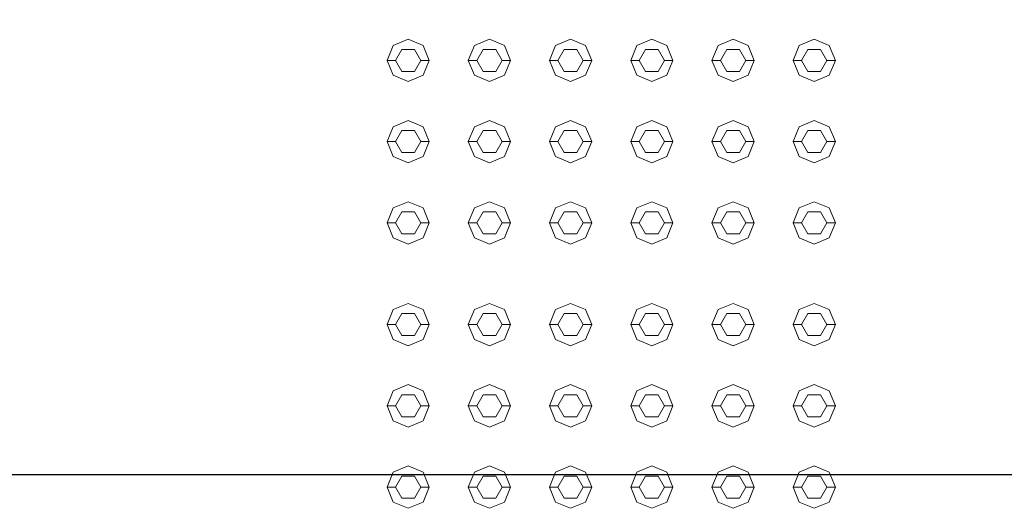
# Model space of a CAD drawing. Header units: millimetres. Extents: x -261 to 187, y -214 to 106.
# Tile 532 of 656: x -211.867 to -211.284, y 3.216 to 3.505. Entities that reach past the tile are written whole.
import ezdxf

# ---------------------------------------------------------------- set-up
doc = ezdxf.new("R2010")
doc.units = ezdxf.units.MM
doc.header["$LTSCALE"] = 0.005
doc.header["$MEASUREMENT"] = 0
doc.layers.add('DI-Detalhes', color=1, linetype='Continuous', lineweight=30)
doc.layers.add('IFC-Elemento construtivo genérico-Contorno', color=9, linetype='Continuous', lineweight=5)

msp = doc.modelspace()

# ---------------------------------------------------------------- linework, layer by layer
at = {"layer": 'DI-Detalhes'}
msp.add_lwpolyline([(-212.44993, 3.23548), (-210.58698, 3.23548), (-210.58698, 5.67625), (-212.44993, 5.67625), (-212.44993, 3.23548)], dxfattribs=at)
at = {"layer": 'IFC-Elemento construtivo genérico-Contorno', "lineweight": 5}
for p, q in [((-211.64575, 3.48936), (-211.63689, 3.49303)), ((-211.63689, 3.49303), (-211.62803, 3.48936)), ((-211.59765, 3.48936), (-211.5888, 3.49303)), ((-211.5888, 3.49303), (-211.57994, 3.48936)), ((-211.54956, 3.48936), (-211.54071, 3.49303)), ((-211.54071, 3.49303), (-211.53185, 3.48936)), ((-211.50147, 3.48936), (-211.49262, 3.49303)), ((-211.49262, 3.49303), (-211.48376, 3.48936)), ((-211.45338, 3.48936), (-211.44452, 3.49303)), ((-211.44452, 3.49303), (-211.43567, 3.48936)), ((-211.40529, 3.48936), (-211.39643, 3.49303)), ((-211.39643, 3.49303), (-211.38758, 3.48936)), ((-211.64941, 3.48051), (-211.64575, 3.48936)), ((-211.6444, 3.48051), (-211.64065, 3.48702)), ((-211.64065, 3.48702), (-211.63313, 3.48702)), ((-211.63313, 3.48702), (-211.62938, 3.48051)), ((-211.62803, 3.48936), (-211.62437, 3.48051)), ((-211.60132, 3.48051), (-211.59765, 3.48936)), ((-211.59631, 3.48051), (-211.59256, 3.48702)), ((-211.59256, 3.48702), (-211.58504, 3.48702)), ((-211.58504, 3.48702), (-211.58128, 3.48051)), ((-211.57994, 3.48936), (-211.57627, 3.48051)), ((-211.55323, 3.48051), (-211.54956, 3.48936)), ((-211.54822, 3.48051), (-211.54446, 3.48702)), ((-211.54446, 3.48702), (-211.53695, 3.48702)), ((-211.53695, 3.48702), (-211.53319, 3.48051)), ((-211.53185, 3.48936), (-211.52818, 3.48051)), ((-211.50514, 3.48051), (-211.50147, 3.48936)), ((-211.50013, 3.48051), (-211.49637, 3.48702)), ((-211.49637, 3.48702), (-211.48886, 3.48702)), ((-211.48886, 3.48702), (-211.4851, 3.48051)), ((-211.48376, 3.48936), (-211.48009, 3.48051)), ((-211.45705, 3.48051), (-211.45338, 3.48936)), ((-211.45204, 3.48051), (-211.44828, 3.48702)), ((-211.44828, 3.48702), (-211.44077, 3.48702)), ((-211.44077, 3.48702), (-211.43701, 3.48051)), ((-211.43567, 3.48936), (-211.432, 3.48051)), ((-211.40896, 3.48051), (-211.40529, 3.48936)), ((-211.40395, 3.48051), (-211.40019, 3.48702)), ((-211.40019, 3.48702), (-211.39268, 3.48702)), ((-211.39268, 3.48702), (-211.38892, 3.48051)), ((-211.38758, 3.48936), (-211.38391, 3.48051)), ((-211.64941, 3.48051), (-211.6444, 3.48051)), ((-211.64941, 3.48051), (-211.64575, 3.47165)), ((-211.6444, 3.48051), (-211.64065, 3.474)), ((-211.63313, 3.474), (-211.62938, 3.48051)), ((-211.62938, 3.48051), (-211.62437, 3.48051)), ((-211.62803, 3.47165), (-211.62437, 3.48051)), ((-211.60132, 3.48051), (-211.59631, 3.48051)), ((-211.60132, 3.48051), (-211.59765, 3.47165)), ((-211.59631, 3.48051), (-211.59256, 3.474)), ((-211.58504, 3.474), (-211.58128, 3.48051)), ((-211.58128, 3.48051), (-211.57627, 3.48051)), ((-211.57994, 3.47165), (-211.57627, 3.48051)), ((-211.55323, 3.48051), (-211.54822, 3.48051)), ((-211.55323, 3.48051), (-211.54956, 3.47165)), ((-211.54822, 3.48051), (-211.54446, 3.474)), ((-211.53695, 3.474), (-211.53319, 3.48051)), ((-211.53319, 3.48051), (-211.52818, 3.48051)), ((-211.53185, 3.47165), (-211.52818, 3.48051)), ((-211.50514, 3.48051), (-211.50013, 3.48051)), ((-211.50514, 3.48051), (-211.50147, 3.47165)), ((-211.50013, 3.48051), (-211.49637, 3.474)), ((-211.48886, 3.474), (-211.4851, 3.48051)), ((-211.4851, 3.48051), (-211.48009, 3.48051)), ((-211.48376, 3.47165), (-211.48009, 3.48051)), ((-211.45705, 3.48051), (-211.45204, 3.48051)), ((-211.45705, 3.48051), (-211.45338, 3.47165)), ((-211.45204, 3.48051), (-211.44828, 3.474)), ((-211.44077, 3.474), (-211.43701, 3.48051)), ((-211.43701, 3.48051), (-211.432, 3.48051)), ((-211.43567, 3.47165), (-211.432, 3.48051)), ((-211.40896, 3.48051), (-211.40395, 3.48051)), ((-211.40896, 3.48051), (-211.40529, 3.47165)), ((-211.40395, 3.48051), (-211.40019, 3.474)), ((-211.39268, 3.474), (-211.38892, 3.48051)), ((-211.38892, 3.48051), (-211.38391, 3.48051)), ((-211.38758, 3.47165), (-211.38391, 3.48051)), ((-211.64575, 3.47165), (-211.63689, 3.46798)), ((-211.64065, 3.474), (-211.63313, 3.474)), ((-211.63689, 3.46798), (-211.62803, 3.47165)), ((-211.59765, 3.47165), (-211.5888, 3.46798)), ((-211.59256, 3.474), (-211.58504, 3.474)), ((-211.5888, 3.46798), (-211.57994, 3.47165)), ((-211.54956, 3.47165), (-211.54071, 3.46798)), ((-211.54446, 3.474), (-211.53695, 3.474)), ((-211.54071, 3.46798), (-211.53185, 3.47165)), ((-211.50147, 3.47165), (-211.49262, 3.46798)), ((-211.49637, 3.474), (-211.48886, 3.474)), ((-211.49262, 3.46798), (-211.48376, 3.47165)), ((-211.45338, 3.47165), (-211.44452, 3.46798)), ((-211.44828, 3.474), (-211.44077, 3.474)), ((-211.44452, 3.46798), (-211.43567, 3.47165)), ((-211.40529, 3.47165), (-211.39643, 3.46798)), ((-211.40019, 3.474), (-211.39268, 3.474)), ((-211.39643, 3.46798), (-211.38758, 3.47165)), ((-211.64941, 3.43241), (-211.64575, 3.44127)), ((-211.64575, 3.44127), (-211.63689, 3.44494)), ((-211.63689, 3.44494), (-211.62803, 3.44127)), ((-211.62803, 3.44127), (-211.62437, 3.43241)), ((-211.60132, 3.43241), (-211.59765, 3.44127)), ((-211.59765, 3.44127), (-211.5888, 3.44494)), ((-211.5888, 3.44494), (-211.57994, 3.44127)), ((-211.57994, 3.44127), (-211.57627, 3.43241)), ((-211.55323, 3.43241), (-211.54956, 3.44127)), ((-211.54956, 3.44127), (-211.54071, 3.44494)), ((-211.54071, 3.44494), (-211.53185, 3.44127)), ((-211.53185, 3.44127), (-211.52818, 3.43241)), ((-211.50514, 3.43241), (-211.50147, 3.44127)), ((-211.50147, 3.44127), (-211.49262, 3.44494)), ((-211.49262, 3.44494), (-211.48376, 3.44127)), ((-211.48376, 3.44127), (-211.48009, 3.43241)), ((-211.45705, 3.43241), (-211.45338, 3.44127)), ((-211.45338, 3.44127), (-211.44452, 3.44494)), ((-211.44452, 3.44494), (-211.43567, 3.44127)), ((-211.43567, 3.44127), (-211.432, 3.43241)), ((-211.40896, 3.43241), (-211.40529, 3.44127)), ((-211.40529, 3.44127), (-211.39643, 3.44494)), ((-211.39643, 3.44494), (-211.38758, 3.44127)), ((-211.38758, 3.44127), (-211.38391, 3.43241)), ((-211.6444, 3.43241), (-211.64065, 3.43892)), ((-211.64065, 3.43892), (-211.63313, 3.43892)), ((-211.63313, 3.43892), (-211.62938, 3.43241)), ((-211.59631, 3.43241), (-211.59256, 3.43892)), ((-211.59256, 3.43892), (-211.58504, 3.43892)), ((-211.58504, 3.43892), (-211.58128, 3.43241)), ((-211.54822, 3.43241), (-211.54446, 3.43892)), ((-211.54446, 3.43892), (-211.53695, 3.43892)), ((-211.53695, 3.43892), (-211.53319, 3.43241)), ((-211.50013, 3.43241), (-211.49637, 3.43892)), ((-211.49637, 3.43892), (-211.48886, 3.43892)), ((-211.48886, 3.43892), (-211.4851, 3.43241)), ((-211.45204, 3.43241), (-211.44828, 3.43892)), ((-211.44828, 3.43892), (-211.44077, 3.43892)), ((-211.44077, 3.43892), (-211.43701, 3.43241)), ((-211.40395, 3.43241), (-211.40019, 3.43892)), ((-211.40019, 3.43892), (-211.39268, 3.43892)), ((-211.39268, 3.43892), (-211.38892, 3.43241)), ((-211.64941, 3.43241), (-211.6444, 3.43241)), ((-211.64941, 3.43241), (-211.64575, 3.42356)), ((-211.6444, 3.43241), (-211.64065, 3.42591)), ((-211.63313, 3.42591), (-211.62938, 3.43241)), ((-211.62938, 3.43241), (-211.62437, 3.43241)), ((-211.62803, 3.42356), (-211.62437, 3.43241)), ((-211.60132, 3.43241), (-211.59631, 3.43241)), ((-211.60132, 3.43241), (-211.59765, 3.42356)), ((-211.59631, 3.43241), (-211.59256, 3.42591)), ((-211.58504, 3.42591), (-211.58128, 3.43241)), ((-211.58128, 3.43241), (-211.57627, 3.43241)), ((-211.57994, 3.42356), (-211.57627, 3.43241)), ((-211.55323, 3.43241), (-211.54822, 3.43241)), ((-211.55323, 3.43241), (-211.54956, 3.42356)), ((-211.54822, 3.43241), (-211.54446, 3.42591)), ((-211.53695, 3.42591), (-211.53319, 3.43241)), ((-211.53319, 3.43241), (-211.52818, 3.43241)), ((-211.53185, 3.42356), (-211.52818, 3.43241)), ((-211.50514, 3.43241), (-211.50013, 3.43241)), ((-211.50514, 3.43241), (-211.50147, 3.42356)), ((-211.50013, 3.43241), (-211.49637, 3.42591)), ((-211.48886, 3.42591), (-211.4851, 3.43241)), ((-211.4851, 3.43241), (-211.48009, 3.43241)), ((-211.48376, 3.42356), (-211.48009, 3.43241)), ((-211.45705, 3.43241), (-211.45204, 3.43241)), ((-211.45705, 3.43241), (-211.45338, 3.42356)), ((-211.45204, 3.43241), (-211.44828, 3.42591)), ((-211.44077, 3.42591), (-211.43701, 3.43241)), ((-211.43701, 3.43241), (-211.432, 3.43241)), ((-211.43567, 3.42356), (-211.432, 3.43241)), ((-211.40896, 3.43241), (-211.40395, 3.43241)), ((-211.40896, 3.43241), (-211.40529, 3.42356)), ((-211.40395, 3.43241), (-211.40019, 3.42591)), ((-211.39268, 3.42591), (-211.38892, 3.43241)), ((-211.38892, 3.43241), (-211.38391, 3.43241)), ((-211.38758, 3.42356), (-211.38391, 3.43241)), ((-211.64575, 3.42356), (-211.63689, 3.41989)), ((-211.64065, 3.42591), (-211.63313, 3.42591)), ((-211.63689, 3.41989), (-211.62803, 3.42356)), ((-211.59765, 3.42356), (-211.5888, 3.41989)), ((-211.59256, 3.42591), (-211.58504, 3.42591)), ((-211.5888, 3.41989), (-211.57994, 3.42356)), ((-211.54956, 3.42356), (-211.54071, 3.41989)), ((-211.54446, 3.42591), (-211.53695, 3.42591)), ((-211.54071, 3.41989), (-211.53185, 3.42356)), ((-211.50147, 3.42356), (-211.49262, 3.41989)), ((-211.49637, 3.42591), (-211.48886, 3.42591)), ((-211.49262, 3.41989), (-211.48376, 3.42356)), ((-211.45338, 3.42356), (-211.44452, 3.41989)), ((-211.44828, 3.42591), (-211.44077, 3.42591)), ((-211.44452, 3.41989), (-211.43567, 3.42356)), ((-211.40529, 3.42356), (-211.39643, 3.41989)), ((-211.40019, 3.42591), (-211.39268, 3.42591)), ((-211.39643, 3.41989), (-211.38758, 3.42356)), ((-211.64941, 3.38432), (-211.64575, 3.39318)), ((-211.64575, 3.39318), (-211.63689, 3.39685)), ((-211.63689, 3.39685), (-211.62803, 3.39318)), ((-211.62803, 3.39318), (-211.62437, 3.38432)), ((-211.60132, 3.38432), (-211.59765, 3.39318)), ((-211.59765, 3.39318), (-211.5888, 3.39685)), ((-211.5888, 3.39685), (-211.57994, 3.39318)), ((-211.57994, 3.39318), (-211.57627, 3.38432)), ((-211.55323, 3.38432), (-211.54956, 3.39318)), ((-211.54956, 3.39318), (-211.54071, 3.39685)), ((-211.54071, 3.39685), (-211.53185, 3.39318)), ((-211.53185, 3.39318), (-211.52818, 3.38432)), ((-211.50514, 3.38432), (-211.50147, 3.39318)), ((-211.50147, 3.39318), (-211.49262, 3.39685)), ((-211.49262, 3.39685), (-211.48376, 3.39318)), ((-211.48376, 3.39318), (-211.48009, 3.38432)), ((-211.45705, 3.38432), (-211.45338, 3.39318)), ((-211.45338, 3.39318), (-211.44452, 3.39685)), ((-211.44452, 3.39685), (-211.43567, 3.39318)), ((-211.43567, 3.39318), (-211.432, 3.38432)), ((-211.40896, 3.38432), (-211.40529, 3.39318)), ((-211.40529, 3.39318), (-211.39643, 3.39685)), ((-211.39643, 3.39685), (-211.38758, 3.39318)), ((-211.38758, 3.39318), (-211.38391, 3.38432)), ((-211.6444, 3.38432), (-211.64065, 3.39083)), ((-211.64065, 3.39083), (-211.63313, 3.39083)), ((-211.63313, 3.39083), (-211.62938, 3.38432)), ((-211.59631, 3.38432), (-211.59256, 3.39083)), ((-211.59256, 3.39083), (-211.58504, 3.39083)), ((-211.58504, 3.39083), (-211.58128, 3.38432)), ((-211.54822, 3.38432), (-211.54446, 3.39083)), ((-211.54446, 3.39083), (-211.53695, 3.39083)), ((-211.53695, 3.39083), (-211.53319, 3.38432)), ((-211.50013, 3.38432), (-211.49637, 3.39083)), ((-211.49637, 3.39083), (-211.48886, 3.39083)), ((-211.48886, 3.39083), (-211.4851, 3.38432)), ((-211.45204, 3.38432), (-211.44828, 3.39083)), ((-211.44828, 3.39083), (-211.44077, 3.39083)), ((-211.44077, 3.39083), (-211.43701, 3.38432)), ((-211.40395, 3.38432), (-211.40019, 3.39083)), ((-211.40019, 3.39083), (-211.39268, 3.39083)), ((-211.39268, 3.39083), (-211.38892, 3.38432)), ((-211.64941, 3.38432), (-211.6444, 3.38432)), ((-211.64941, 3.38432), (-211.64575, 3.37547)), ((-211.6444, 3.38432), (-211.64065, 3.37782)), ((-211.63313, 3.37782), (-211.62938, 3.38432)), ((-211.62938, 3.38432), (-211.62437, 3.38432)), ((-211.62803, 3.37547), (-211.62437, 3.38432)), ((-211.60132, 3.38432), (-211.59631, 3.38432)), ((-211.60132, 3.38432), (-211.59765, 3.37547)), ((-211.59631, 3.38432), (-211.59256, 3.37782)), ((-211.58504, 3.37782), (-211.58128, 3.38432)), ((-211.58128, 3.38432), (-211.57627, 3.38432)), ((-211.57994, 3.37547), (-211.57627, 3.38432)), ((-211.55323, 3.38432), (-211.54822, 3.38432)), ((-211.55323, 3.38432), (-211.54956, 3.37547)), ((-211.54822, 3.38432), (-211.54446, 3.37782)), ((-211.53695, 3.37782), (-211.53319, 3.38432)), ((-211.53319, 3.38432), (-211.52818, 3.38432)), ((-211.53185, 3.37547), (-211.52818, 3.38432)), ((-211.50514, 3.38432), (-211.50013, 3.38432)), ((-211.50514, 3.38432), (-211.50147, 3.37547)), ((-211.50013, 3.38432), (-211.49637, 3.37782)), ((-211.48886, 3.37782), (-211.4851, 3.38432)), ((-211.4851, 3.38432), (-211.48009, 3.38432)), ((-211.48376, 3.37547), (-211.48009, 3.38432)), ((-211.45705, 3.38432), (-211.45204, 3.38432)), ((-211.45705, 3.38432), (-211.45338, 3.37547)), ((-211.45204, 3.38432), (-211.44828, 3.37782)), ((-211.44077, 3.37782), (-211.43701, 3.38432)), ((-211.43701, 3.38432), (-211.432, 3.38432)), ((-211.43567, 3.37547), (-211.432, 3.38432)), ((-211.40896, 3.38432), (-211.40395, 3.38432)), ((-211.40896, 3.38432), (-211.40529, 3.37547)), ((-211.40395, 3.38432), (-211.40019, 3.37782)), ((-211.39268, 3.37782), (-211.38892, 3.38432)), ((-211.38892, 3.38432), (-211.38391, 3.38432)), ((-211.38758, 3.37547), (-211.38391, 3.38432)), ((-211.64065, 3.37782), (-211.63313, 3.37782)), ((-211.59256, 3.37782), (-211.58504, 3.37782)), ((-211.54446, 3.37782), (-211.53695, 3.37782)), ((-211.49637, 3.37782), (-211.48886, 3.37782)), ((-211.44828, 3.37782), (-211.44077, 3.37782)), ((-211.40019, 3.37782), (-211.39268, 3.37782)), ((-211.64575, 3.37547), (-211.63689, 3.3718)), ((-211.63689, 3.3718), (-211.62803, 3.37547)), ((-211.59765, 3.37547), (-211.5888, 3.3718)), ((-211.5888, 3.3718), (-211.57994, 3.37547)), ((-211.54956, 3.37547), (-211.54071, 3.3718)), ((-211.54071, 3.3718), (-211.53185, 3.37547)), ((-211.50147, 3.37547), (-211.49262, 3.3718)), ((-211.49262, 3.3718), (-211.48376, 3.37547)), ((-211.45338, 3.37547), (-211.44452, 3.3718)), ((-211.44452, 3.3718), (-211.43567, 3.37547)), ((-211.40529, 3.37547), (-211.39643, 3.3718)), ((-211.39643, 3.3718), (-211.38758, 3.37547)), ((-211.64575, 3.33306), (-211.63689, 3.33673)), ((-211.63689, 3.33673), (-211.62803, 3.33306)), ((-211.59765, 3.33306), (-211.5888, 3.33673)), ((-211.5888, 3.33673), (-211.57994, 3.33306)), ((-211.54956, 3.33306), (-211.54071, 3.33673)), ((-211.54071, 3.33673), (-211.53185, 3.33306)), ((-211.50147, 3.33306), (-211.49262, 3.33673)), ((-211.49262, 3.33673), (-211.48376, 3.33306)), ((-211.45338, 3.33306), (-211.44452, 3.33673)), ((-211.44452, 3.33673), (-211.43567, 3.33306)), ((-211.40529, 3.33306), (-211.39643, 3.33673)), ((-211.39643, 3.33673), (-211.38758, 3.33306)), ((-211.64941, 3.32421), (-211.64575, 3.33306)), ((-211.6444, 3.32421), (-211.64065, 3.33072)), ((-211.64065, 3.33072), (-211.63313, 3.33072)), ((-211.63313, 3.33072), (-211.62938, 3.32421)), ((-211.62803, 3.33306), (-211.62437, 3.32421)), ((-211.60132, 3.32421), (-211.59765, 3.33306)), ((-211.59631, 3.32421), (-211.59256, 3.33072)), ((-211.59256, 3.33072), (-211.58504, 3.33072)), ((-211.58504, 3.33072), (-211.58128, 3.32421)), ((-211.57994, 3.33306), (-211.57627, 3.32421)), ((-211.55323, 3.32421), (-211.54956, 3.33306)), ((-211.54822, 3.32421), (-211.54446, 3.33072)), ((-211.54446, 3.33072), (-211.53695, 3.33072)), ((-211.53695, 3.33072), (-211.53319, 3.32421)), ((-211.53185, 3.33306), (-211.52818, 3.32421)), ((-211.50514, 3.32421), (-211.50147, 3.33306)), ((-211.50013, 3.32421), (-211.49637, 3.33072)), ((-211.49637, 3.33072), (-211.48886, 3.33072)), ((-211.48886, 3.33072), (-211.4851, 3.32421)), ((-211.48376, 3.33306), (-211.48009, 3.32421)), ((-211.45705, 3.32421), (-211.45338, 3.33306)), ((-211.45204, 3.32421), (-211.44828, 3.33072)), ((-211.44828, 3.33072), (-211.44077, 3.33072)), ((-211.44077, 3.33072), (-211.43701, 3.32421)), ((-211.43567, 3.33306), (-211.432, 3.32421)), ((-211.40896, 3.32421), (-211.40529, 3.33306)), ((-211.40395, 3.32421), (-211.40019, 3.33072)), ((-211.40019, 3.33072), (-211.39268, 3.33072)), ((-211.39268, 3.33072), (-211.38892, 3.32421)), ((-211.38758, 3.33306), (-211.38391, 3.32421)), ((-211.64941, 3.32421), (-211.6444, 3.32421)), ((-211.64941, 3.32421), (-211.64575, 3.31536)), ((-211.6444, 3.32421), (-211.64065, 3.3177)), ((-211.63313, 3.3177), (-211.62938, 3.32421)), ((-211.62938, 3.32421), (-211.62437, 3.32421)), ((-211.62803, 3.31536), (-211.62437, 3.32421)), ((-211.60132, 3.32421), (-211.59631, 3.32421)), ((-211.60132, 3.32421), (-211.59765, 3.31536)), ((-211.59631, 3.32421), (-211.59256, 3.3177)), ((-211.58504, 3.3177), (-211.58128, 3.32421)), ((-211.58128, 3.32421), (-211.57627, 3.32421)), ((-211.57994, 3.31536), (-211.57627, 3.32421)), ((-211.55323, 3.32421), (-211.54822, 3.32421)), ((-211.55323, 3.32421), (-211.54956, 3.31536)), ((-211.54822, 3.32421), (-211.54446, 3.3177)), ((-211.53695, 3.3177), (-211.53319, 3.32421)), ((-211.53319, 3.32421), (-211.52818, 3.32421)), ((-211.53185, 3.31536), (-211.52818, 3.32421)), ((-211.50514, 3.32421), (-211.50013, 3.32421)), ((-211.50514, 3.32421), (-211.50147, 3.31536)), ((-211.50013, 3.32421), (-211.49637, 3.3177)), ((-211.48886, 3.3177), (-211.4851, 3.32421)), ((-211.4851, 3.32421), (-211.48009, 3.32421)), ((-211.48376, 3.31536), (-211.48009, 3.32421)), ((-211.45705, 3.32421), (-211.45204, 3.32421)), ((-211.45705, 3.32421), (-211.45338, 3.31536)), ((-211.45204, 3.32421), (-211.44828, 3.3177)), ((-211.44077, 3.3177), (-211.43701, 3.32421)), ((-211.43701, 3.32421), (-211.432, 3.32421)), ((-211.43567, 3.31536), (-211.432, 3.32421)), ((-211.40896, 3.32421), (-211.40395, 3.32421)), ((-211.40896, 3.32421), (-211.40529, 3.31536)), ((-211.40395, 3.32421), (-211.40019, 3.3177)), ((-211.39268, 3.3177), (-211.38892, 3.32421)), ((-211.38892, 3.32421), (-211.38391, 3.32421)), ((-211.38758, 3.31536), (-211.38391, 3.32421)), ((-211.64065, 3.3177), (-211.63313, 3.3177)), ((-211.59256, 3.3177), (-211.58504, 3.3177)), ((-211.54446, 3.3177), (-211.53695, 3.3177)), ((-211.49637, 3.3177), (-211.48886, 3.3177)), ((-211.44828, 3.3177), (-211.44077, 3.3177)), ((-211.40019, 3.3177), (-211.39268, 3.3177)), ((-211.64575, 3.31536), (-211.63689, 3.31169)), ((-211.63689, 3.31169), (-211.62803, 3.31536)), ((-211.59765, 3.31536), (-211.5888, 3.31169)), ((-211.5888, 3.31169), (-211.57994, 3.31536)), ((-211.54956, 3.31536), (-211.54071, 3.31169)), ((-211.54071, 3.31169), (-211.53185, 3.31536)), ((-211.50147, 3.31536), (-211.49262, 3.31169)), ((-211.49262, 3.31169), (-211.48376, 3.31536)), ((-211.45338, 3.31536), (-211.44452, 3.31169)), ((-211.44452, 3.31169), (-211.43567, 3.31536)), ((-211.40529, 3.31536), (-211.39643, 3.31169)), ((-211.39643, 3.31169), (-211.38758, 3.31536)), ((-211.64575, 3.28498), (-211.63689, 3.28864)), ((-211.63689, 3.28864), (-211.62803, 3.28498)), ((-211.59765, 3.28498), (-211.5888, 3.28864)), ((-211.5888, 3.28864), (-211.57994, 3.28498)), ((-211.54956, 3.28498), (-211.54071, 3.28864)), ((-211.54071, 3.28864), (-211.53185, 3.28498)), ((-211.50147, 3.28498), (-211.49262, 3.28864)), ((-211.49262, 3.28864), (-211.48376, 3.28498)), ((-211.45338, 3.28498), (-211.44452, 3.28864)), ((-211.44452, 3.28864), (-211.43567, 3.28498)), ((-211.40529, 3.28498), (-211.39643, 3.28864)), ((-211.39643, 3.28864), (-211.38758, 3.28498)), ((-211.64941, 3.27612), (-211.64575, 3.28498)), ((-211.6444, 3.27612), (-211.64065, 3.28263)), ((-211.64065, 3.28263), (-211.63313, 3.28263)), ((-211.63313, 3.28263), (-211.62938, 3.27612)), ((-211.62803, 3.28498), (-211.62437, 3.27612)), ((-211.60132, 3.27612), (-211.59765, 3.28498)), ((-211.59631, 3.27612), (-211.59256, 3.28263)), ((-211.59256, 3.28263), (-211.58504, 3.28263)), ((-211.58504, 3.28263), (-211.58128, 3.27612)), ((-211.57994, 3.28498), (-211.57627, 3.27612)), ((-211.55323, 3.27612), (-211.54956, 3.28498)), ((-211.54822, 3.27612), (-211.54446, 3.28263)), ((-211.54446, 3.28263), (-211.53695, 3.28263)), ((-211.53695, 3.28263), (-211.53319, 3.27612)), ((-211.53185, 3.28498), (-211.52818, 3.27612)), ((-211.50514, 3.27612), (-211.50147, 3.28498)), ((-211.50013, 3.27612), (-211.49637, 3.28263)), ((-211.49637, 3.28263), (-211.48886, 3.28263)), ((-211.48886, 3.28263), (-211.4851, 3.27612)), ((-211.48376, 3.28498), (-211.48009, 3.27612)), ((-211.45705, 3.27612), (-211.45338, 3.28498)), ((-211.45204, 3.27612), (-211.44828, 3.28263)), ((-211.44828, 3.28263), (-211.44077, 3.28263)), ((-211.44077, 3.28263), (-211.43701, 3.27612)), ((-211.43567, 3.28498), (-211.432, 3.27612)), ((-211.40896, 3.27612), (-211.40529, 3.28498)), ((-211.40395, 3.27612), (-211.40019, 3.28263)), ((-211.40019, 3.28263), (-211.39268, 3.28263)), ((-211.39268, 3.28263), (-211.38892, 3.27612)), ((-211.38758, 3.28498), (-211.38391, 3.27612)), ((-211.64941, 3.27612), (-211.6444, 3.27612)), ((-211.64941, 3.27612), (-211.64575, 3.26726)), ((-211.6444, 3.27612), (-211.64065, 3.26961)), ((-211.63313, 3.26961), (-211.62938, 3.27612)), ((-211.62938, 3.27612), (-211.62437, 3.27612)), ((-211.62803, 3.26726), (-211.62437, 3.27612)), ((-211.60132, 3.27612), (-211.59631, 3.27612)), ((-211.60132, 3.27612), (-211.59765, 3.26726)), ((-211.59631, 3.27612), (-211.59256, 3.26961)), ((-211.58504, 3.26961), (-211.58128, 3.27612)), ((-211.58128, 3.27612), (-211.57627, 3.27612)), ((-211.57994, 3.26726), (-211.57627, 3.27612)), ((-211.55323, 3.27612), (-211.54822, 3.27612)), ((-211.55323, 3.27612), (-211.54956, 3.26726)), ((-211.54822, 3.27612), (-211.54446, 3.26961)), ((-211.53695, 3.26961), (-211.53319, 3.27612)), ((-211.53319, 3.27612), (-211.52818, 3.27612)), ((-211.53185, 3.26726), (-211.52818, 3.27612)), ((-211.50514, 3.27612), (-211.50013, 3.27612)), ((-211.50514, 3.27612), (-211.50147, 3.26726)), ((-211.50013, 3.27612), (-211.49637, 3.26961)), ((-211.48886, 3.26961), (-211.4851, 3.27612)), ((-211.4851, 3.27612), (-211.48009, 3.27612)), ((-211.48376, 3.26726), (-211.48009, 3.27612)), ((-211.45705, 3.27612), (-211.45204, 3.27612)), ((-211.45705, 3.27612), (-211.45338, 3.26726)), ((-211.45204, 3.27612), (-211.44828, 3.26961)), ((-211.44077, 3.26961), (-211.43701, 3.27612)), ((-211.43701, 3.27612), (-211.432, 3.27612)), ((-211.43567, 3.26726), (-211.432, 3.27612)), ((-211.40896, 3.27612), (-211.40395, 3.27612)), ((-211.40896, 3.27612), (-211.40529, 3.26726)), ((-211.40395, 3.27612), (-211.40019, 3.26961)), ((-211.39268, 3.26961), (-211.38892, 3.27612)), ((-211.38892, 3.27612), (-211.38391, 3.27612)), ((-211.38758, 3.26726), (-211.38391, 3.27612)), ((-211.64575, 3.26726), (-211.63689, 3.26359)), ((-211.64065, 3.26961), (-211.63313, 3.26961)), ((-211.63689, 3.26359), (-211.62803, 3.26726)), ((-211.59765, 3.26726), (-211.5888, 3.26359)), ((-211.59256, 3.26961), (-211.58504, 3.26961)), ((-211.5888, 3.26359), (-211.57994, 3.26726)), ((-211.54956, 3.26726), (-211.54071, 3.26359)), ((-211.54446, 3.26961), (-211.53695, 3.26961)), ((-211.54071, 3.26359), (-211.53185, 3.26726)), ((-211.50147, 3.26726), (-211.49262, 3.26359)), ((-211.49637, 3.26961), (-211.48886, 3.26961)), ((-211.49262, 3.26359), (-211.48376, 3.26726)), ((-211.45338, 3.26726), (-211.44452, 3.26359)), ((-211.44828, 3.26961), (-211.44077, 3.26961)), ((-211.44452, 3.26359), (-211.43567, 3.26726)), ((-211.40529, 3.26726), (-211.39643, 3.26359)), ((-211.40019, 3.26961), (-211.39268, 3.26961)), ((-211.39643, 3.26359), (-211.38758, 3.26726)), ((-211.64941, 3.22803), (-211.64575, 3.23688)), ((-211.64575, 3.23688), (-211.63689, 3.24055)), ((-211.63689, 3.24055), (-211.62803, 3.23688)), ((-211.62803, 3.23688), (-211.62437, 3.22803)), ((-211.60132, 3.22803), (-211.59765, 3.23688)), ((-211.59765, 3.23688), (-211.5888, 3.24055)), ((-211.5888, 3.24055), (-211.57994, 3.23688)), ((-211.57994, 3.23688), (-211.57627, 3.22803)), ((-211.55323, 3.22803), (-211.54956, 3.23688)), ((-211.54956, 3.23688), (-211.54071, 3.24055)), ((-211.54071, 3.24055), (-211.53185, 3.23688)), ((-211.53185, 3.23688), (-211.52818, 3.22803)), ((-211.50514, 3.22803), (-211.50147, 3.23688)), ((-211.50147, 3.23688), (-211.49262, 3.24055)), ((-211.49262, 3.24055), (-211.48376, 3.23688)), ((-211.48376, 3.23688), (-211.48009, 3.22803)), ((-211.45705, 3.22803), (-211.45338, 3.23688)), ((-211.45338, 3.23688), (-211.44452, 3.24055)), ((-211.44452, 3.24055), (-211.43567, 3.23688)), ((-211.43567, 3.23688), (-211.432, 3.22803)), ((-211.40896, 3.22803), (-211.40529, 3.23688)), ((-211.40529, 3.23688), (-211.39643, 3.24055)), ((-211.39643, 3.24055), (-211.38758, 3.23688)), ((-211.38758, 3.23688), (-211.38391, 3.22803)), ((-211.6444, 3.22803), (-211.64065, 3.23453)), ((-211.64065, 3.23453), (-211.63313, 3.23453)), ((-211.63313, 3.23453), (-211.62938, 3.22803)), ((-211.59631, 3.22803), (-211.59256, 3.23453)), ((-211.59256, 3.23453), (-211.58504, 3.23453)), ((-211.58504, 3.23453), (-211.58128, 3.22803)), ((-211.54822, 3.22803), (-211.54446, 3.23453)), ((-211.54446, 3.23453), (-211.53695, 3.23453)), ((-211.53695, 3.23453), (-211.53319, 3.22803)), ((-211.50013, 3.22803), (-211.49637, 3.23453)), ((-211.49637, 3.23453), (-211.48886, 3.23453)), ((-211.48886, 3.23453), (-211.4851, 3.22803)), ((-211.45204, 3.22803), (-211.44828, 3.23453)), ((-211.44828, 3.23453), (-211.44077, 3.23453)), ((-211.44077, 3.23453), (-211.43701, 3.22803)), ((-211.40395, 3.22803), (-211.40019, 3.23453)), ((-211.40019, 3.23453), (-211.39268, 3.23453)), ((-211.39268, 3.23453), (-211.38892, 3.22803)), ((-211.64941, 3.22803), (-211.6444, 3.22803)), ((-211.64941, 3.22803), (-211.64575, 3.21917)), ((-211.6444, 3.22803), (-211.64065, 3.22152)), ((-211.63313, 3.22152), (-211.62938, 3.22803)), ((-211.62938, 3.22803), (-211.62437, 3.22803)), ((-211.62803, 3.21917), (-211.62437, 3.22803)), ((-211.60132, 3.22803), (-211.59631, 3.22803)), ((-211.60132, 3.22803), (-211.59765, 3.21917)), ((-211.59631, 3.22803), (-211.59256, 3.22152)), ((-211.58504, 3.22152), (-211.58128, 3.22803)), ((-211.58128, 3.22803), (-211.57627, 3.22803)), ((-211.57994, 3.21917), (-211.57627, 3.22803)), ((-211.55323, 3.22803), (-211.54822, 3.22803)), ((-211.55323, 3.22803), (-211.54956, 3.21917)), ((-211.54822, 3.22803), (-211.54446, 3.22152)), ((-211.53695, 3.22152), (-211.53319, 3.22803)), ((-211.53319, 3.22803), (-211.52818, 3.22803)), ((-211.53185, 3.21917), (-211.52818, 3.22803)), ((-211.50514, 3.22803), (-211.50013, 3.22803)), ((-211.50514, 3.22803), (-211.50147, 3.21917)), ((-211.50013, 3.22803), (-211.49637, 3.22152)), ((-211.48886, 3.22152), (-211.4851, 3.22803)), ((-211.4851, 3.22803), (-211.48009, 3.22803)), ((-211.48376, 3.21917), (-211.48009, 3.22803)), ((-211.45705, 3.22803), (-211.45204, 3.22803)), ((-211.45705, 3.22803), (-211.45338, 3.21917)), ((-211.45204, 3.22803), (-211.44828, 3.22152)), ((-211.44077, 3.22152), (-211.43701, 3.22803)), ((-211.43701, 3.22803), (-211.432, 3.22803)), ((-211.43567, 3.21917), (-211.432, 3.22803)), ((-211.40896, 3.22803), (-211.40395, 3.22803)), ((-211.40896, 3.22803), (-211.40529, 3.21917)), ((-211.40395, 3.22803), (-211.40019, 3.22152)), ((-211.39268, 3.22152), (-211.38892, 3.22803)), ((-211.38892, 3.22803), (-211.38391, 3.22803)), ((-211.38758, 3.21917), (-211.38391, 3.22803)), ((-211.64575, 3.21917), (-211.63689, 3.2155)), ((-211.64065, 3.22152), (-211.63313, 3.22152)), ((-211.63689, 3.2155), (-211.62803, 3.21917)), ((-211.59765, 3.21917), (-211.5888, 3.2155)), ((-211.59256, 3.22152), (-211.58504, 3.22152)), ((-211.5888, 3.2155), (-211.57994, 3.21917)), ((-211.54956, 3.21917), (-211.54071, 3.2155)), ((-211.54446, 3.22152), (-211.53695, 3.22152)), ((-211.54071, 3.2155), (-211.53185, 3.21917)), ((-211.50147, 3.21917), (-211.49262, 3.2155)), ((-211.49637, 3.22152), (-211.48886, 3.22152)), ((-211.49262, 3.2155), (-211.48376, 3.21917)), ((-211.45338, 3.21917), (-211.44452, 3.2155)), ((-211.44828, 3.22152), (-211.44077, 3.22152)), ((-211.44452, 3.2155), (-211.43567, 3.21917)), ((-211.40529, 3.21917), (-211.39643, 3.2155)), ((-211.40019, 3.22152), (-211.39268, 3.22152)), ((-211.39643, 3.2155), (-211.38758, 3.21917))]:
    msp.add_line(p, q, dxfattribs=at)

doc.saveas('drawing.dxf')
